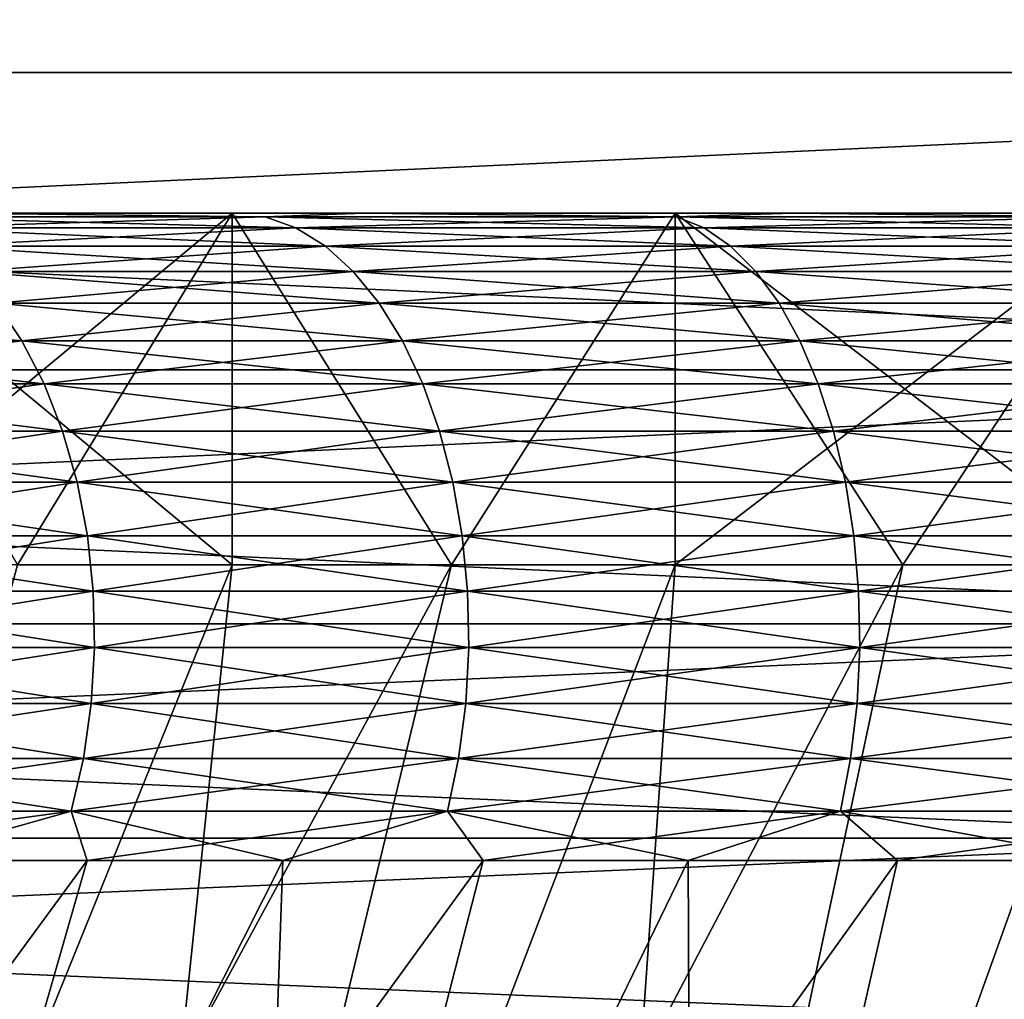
# Model space of a CAD drawing. Header units: metres. Extents: x -105 to 105, y -72 to 59.
# Tile 357 of 414: x 68.81 to 70.21, y 24.13 to 25.52. Entities that reach past the tile are written whole.
import ezdxf

# ---------------------------------------------------------------- set-up
doc = ezdxf.new("R2010")
doc.units = ezdxf.units.M
doc.layers.add('solid_509431_AD150_SW0001', color=7, linetype='CONTINUOUS')

msp = doc.modelspace()

# ---------------------------------------------------------------- linework, layer by layer
at = {"layer": 'solid_509431_AD150_SW0001'}
for points in [[(72.321823, 34.450001, 15.774263), (62.678173, 25.450001, 10.206499), (72.321823, 25.450001, 15.774263)], [(62.678173, 34.450001, 10.206499), (62.678173, 25.450001, 10.206499), (72.321823, 34.450001, 15.774263)], [(62.678173, 34.450001, -10.206499), (72.321823, 25.450001, -15.774263), (62.678173, 25.450001, -10.206499)], [(72.321823, 34.450001, -15.774263), (72.321823, 25.450001, -15.774263), (62.678173, 34.450001, -10.206499)], [(72.321823, 25.450001, 15.774263), (62.678173, 25.450001, 10.206499), (63.232864, 25.027069, 10.526749)], [(62.678173, 25.450001, -10.206499), (72.321823, 25.450001, -15.774263), (71.767136, 25.027069, -15.454014)], [(62.678173, 25.450001, -10.206499), (71.767136, 25.027069, -15.454014), (63.232857, 25.027073, -10.526746)], [(72.321823, 25.450001, 15.774263), (63.232864, 25.027069, 10.526749), (71.767143, 25.027073, 15.454017)], [(68.504684, 25.25, 8.815521), (68.710808, 25.25, 8.532645), (69.294914, 25.25, 8.933756)], [(69.107986, 25.25, 9.229664), (68.504684, 25.25, 8.815521), (69.294914, 25.25, 8.933756)], [(69.294914, 25.25, -8.933756), (68.504684, 25.25, -8.815521), (69.107986, 25.25, -9.229664)], [(69.10791, 24.75, -9.229615), (69.107986, 25.25, -9.229664), (68.504684, 25.25, -8.815521)], [(69.294914, 25.25, -8.933756), (68.710808, 25.25, -8.532645), (68.504684, 25.25, -8.815521)], [(69.10791, 24.75, -9.229615), (68.504684, 25.25, -8.815521), (68.80278, 24.75, -9.027568)], [(68.504723, 24.75, 8.81555), (68.504684, 25.25, 8.815521), (69.107986, 25.25, 9.229664)], [(68.504723, 24.75, 8.81555), (69.107986, 25.25, 9.229664), (68.80278, 24.75, 9.027568)], [(68.710808, 25.25, 8.532645), (68.595016, 25.244822, 8.347137), (69.154655, 25.244822, 8.748172)], [(68.595016, 25.244822, -8.347137), (68.710808, 25.25, -8.532645), (69.154655, 25.244822, -8.748172)], [(69.294914, 25.25, 8.933756), (68.710808, 25.25, 8.532645), (69.154655, 25.244822, 8.748172)], [(69.154655, 25.244822, -8.748172), (68.710808, 25.25, -8.532645), (69.294914, 25.25, -8.933756)], [(68.80278, 24.75, 9.027568), (69.107986, 25.25, 9.229664), (69.10791, 24.75, 9.229615)], [(69.419762, 24.75, -9.421435), (69.107986, 25.25, -9.229664), (69.10791, 24.75, -9.229615)], [(69.10791, 24.75, 9.229615), (69.107986, 25.25, 9.229664), (69.419762, 24.75, 9.421435)], [(69.107986, 25.25, 9.229664), (69.294914, 25.25, 8.933756), (69.904541, 25.25, 9.29496)], [(69.737648, 25.25, 9.60261), (69.107986, 25.25, 9.229664), (69.904541, 25.25, 9.29496)], [(69.904541, 25.25, -9.29496), (69.107986, 25.25, -9.229664), (69.737648, 25.25, -9.60261)], [(69.419762, 24.75, -9.421435), (69.737648, 25.25, -9.60261), (69.107986, 25.25, -9.229664)], [(69.904541, 25.25, -9.29496), (69.294914, 25.25, -8.933756), (69.107986, 25.25, -9.229664)], [(69.419762, 24.75, 9.421435), (69.107986, 25.25, 9.229664), (69.737648, 25.25, 9.60261)], [(69.294914, 25.25, 8.933756), (69.154655, 25.244822, 8.748172), (69.739334, 25.244822, 9.111745)], [(69.154655, 25.244822, -8.748172), (69.294914, 25.25, -8.933756), (69.739334, 25.244822, -9.111745)], [(69.904541, 25.25, 9.29496), (69.294914, 25.25, 8.933756), (69.739334, 25.244822, 9.111745)], [(69.739334, 25.244822, -9.111745), (69.294914, 25.25, -8.933756), (69.904541, 25.25, -9.29496)], [(69.73777, 24.75, -9.602678), (69.737648, 25.25, -9.60261), (69.419762, 24.75, -9.421435)], [(69.419762, 24.75, 9.421435), (69.737648, 25.25, 9.60261), (69.73777, 24.75, 9.602678)], [(69.737648, 25.25, 9.60261), (69.904541, 25.25, 9.29496), (70.536949, 25.25, 9.614635)], [(69.737648, 25.25, 9.60261), (70.536949, 25.25, 9.614635), (71.189255, 25.25, 9.89132)], [(70.390747, 25.25, 9.932637), (69.737648, 25.25, 9.60261), (71.189255, 25.25, 9.89132)], [(70.536949, 25.25, -9.614635), (69.737648, 25.25, -9.60261), (70.390747, 25.25, -9.932637)], [(70.390617, 24.75, -9.932576), (70.390747, 25.25, -9.932637), (69.737648, 25.25, -9.60261)], [(70.536949, 25.25, -9.614635), (69.904541, 25.25, -9.29496), (69.737648, 25.25, -9.60261)], [(70.061424, 24.75, -9.773073), (69.737648, 25.25, -9.60261), (69.73777, 24.75, -9.602678)], [(70.390617, 24.75, -9.932576), (69.737648, 25.25, -9.60261), (70.061424, 24.75, -9.773073)], [(69.73777, 24.75, 9.602678), (69.737648, 25.25, 9.60261), (70.390747, 25.25, 9.932637)], [(69.73777, 24.75, 9.602678), (70.390747, 25.25, 9.932637), (70.061424, 24.75, 9.773073)], [(69.904541, 25.25, 9.29496), (69.739334, 25.244822, 9.111745), (70.346535, 25.244822, 9.4363)], [(69.739334, 25.244822, -9.111745), (69.904541, 25.25, -9.29496), (70.346535, 25.244822, -9.4363)], [(70.536949, 25.25, 9.614635), (69.904541, 25.25, 9.29496), (70.346535, 25.244822, 9.4363)], [(70.346535, 25.244822, -9.4363), (69.904541, 25.25, -9.29496), (70.536949, 25.25, -9.614635)], [(70.061424, 24.75, 9.773073), (70.390747, 25.25, 9.932637), (70.390617, 24.75, 9.932576)], [(68.595016, 25.244822, 8.347137), (68.642784, 25.229061, 8.284887), (69.19825, 25.229061, 8.682931)], [(69.154655, 25.244822, 8.748172), (68.595016, 25.244822, 8.347137), (69.19825, 25.229061, 8.682931)], [(68.595016, 25.244822, -8.347137), (69.154655, 25.244822, -8.748172), (68.642784, 25.229061, -8.284887)], [(69.154655, 25.244822, -8.748172), (69.19825, 25.229061, -8.682931), (68.642784, 25.229061, -8.284887)], [(69.154655, 25.244822, 8.748172), (69.19825, 25.229061, 8.682931), (69.778564, 25.229061, 9.043793)], [(69.739334, 25.244822, 9.111745), (69.154655, 25.244822, 8.748172), (69.778564, 25.229061, 9.043793)], [(69.154655, 25.244822, -8.748172), (69.739334, 25.244822, -9.111745), (69.19825, 25.229061, -8.682931)], [(69.739334, 25.244822, -9.111745), (69.778564, 25.229061, -9.043793), (69.19825, 25.229061, -8.682931)], [(69.739334, 25.244822, 9.111745), (69.778564, 25.229061, 9.043793), (70.381233, 25.229061, 9.365928)], [(70.346535, 25.244822, 9.4363), (69.739334, 25.244822, 9.111745), (70.381233, 25.229061, 9.365928)], [(69.739334, 25.244822, -9.111745), (70.346535, 25.244822, -9.4363), (69.778564, 25.229061, -9.043793)], [(70.346535, 25.244822, -9.4363), (70.381233, 25.229061, -9.365928), (69.778564, 25.229061, -9.043793)], [(68.642784, 25.229061, 8.284887), (68.688843, 25.202997, 8.224855), (69.240288, 25.202997, 8.620015)], [(69.19825, 25.229061, 8.682931), (68.642784, 25.229061, 8.284887), (69.240288, 25.202997, 8.620015)], [(68.642784, 25.229061, -8.284887), (69.19825, 25.229061, -8.682931), (68.688843, 25.202997, -8.224855)], [(69.19825, 25.229061, -8.682931), (69.240288, 25.202997, -8.620015), (68.688843, 25.202997, -8.224855)], [(69.19825, 25.229061, 8.682931), (69.240288, 25.202997, 8.620015), (69.816399, 25.202997, 8.978262)], [(69.778564, 25.229061, 9.043793), (69.19825, 25.229061, 8.682931), (69.816399, 25.202997, 8.978262)], [(69.19825, 25.229061, -8.682931), (69.778564, 25.229061, -9.043793), (69.240288, 25.202997, -8.620015)], [(69.778564, 25.229061, -9.043793), (69.816399, 25.202997, -8.978262), (69.240288, 25.202997, -8.620015)], [(69.778564, 25.229061, 9.043793), (69.816399, 25.202997, 8.978262), (70.414703, 25.202997, 9.298062)], [(70.381233, 25.229061, 9.365928), (69.778564, 25.229061, 9.043793), (70.414703, 25.202997, 9.298062)], [(69.778564, 25.229061, -9.043793), (70.381233, 25.229061, -9.365928), (69.816399, 25.202997, -8.978262)], [(70.381233, 25.229061, -9.365928), (70.414703, 25.202997, -9.298062), (69.816399, 25.202997, -8.978262)], [(68.688843, 25.202997, 8.224855), (68.732391, 25.167095, 8.16811), (69.280029, 25.167095, 8.560542)], [(69.240288, 25.202997, 8.620015), (68.688843, 25.202997, 8.224855), (69.280029, 25.167095, 8.560542)], [(68.688843, 25.202997, -8.224855), (69.240288, 25.202997, -8.620015), (68.732391, 25.167095, -8.16811)], [(69.240288, 25.202997, -8.620015), (69.280029, 25.167095, -8.560542), (68.732391, 25.167095, -8.16811)], [(69.240288, 25.202997, 8.620015), (69.280029, 25.167095, 8.560542), (69.852165, 25.167095, 8.916318)], [(69.816399, 25.202997, 8.978262), (69.240288, 25.202997, 8.620015), (69.852165, 25.167095, 8.916318)], [(69.240288, 25.202997, -8.620015), (69.816399, 25.202997, -8.978262), (69.280029, 25.167095, -8.560542)], [(69.816399, 25.202997, -8.978262), (69.852165, 25.167095, -8.916318), (69.280029, 25.167095, -8.560542)], [(69.816399, 25.202997, 8.978262), (69.852165, 25.167095, 8.916318), (70.446335, 25.167095, 9.233912)], [(70.414703, 25.202997, 9.298062), (69.816399, 25.202997, 8.978262), (70.446335, 25.167095, 9.233912)], [(69.816399, 25.202997, -8.978262), (70.414703, 25.202997, -9.298062), (69.852165, 25.167095, -8.916318)], [(70.414703, 25.202997, -9.298062), (70.446335, 25.167095, -9.233912), (69.852165, 25.167095, -8.916318)], [(68.732391, 25.167095, 8.16811), (68.772636, 25.121994, 8.11566), (69.316757, 25.121994, 8.505572)], [(69.280029, 25.167095, 8.560542), (68.732391, 25.167095, 8.16811), (69.316757, 25.121994, 8.505572)], [(68.732391, 25.167095, -8.16811), (69.280029, 25.167095, -8.560542), (68.772636, 25.121994, -8.11566)], [(69.280029, 25.167095, -8.560542), (69.316757, 25.121994, -8.505572), (68.772636, 25.121994, -8.11566)], [(69.280029, 25.167095, 8.560542), (69.316757, 25.121994, 8.505572), (69.885216, 25.121994, 8.859063)], [(69.852165, 25.167095, 8.916318), (69.280029, 25.167095, 8.560542), (69.885216, 25.121994, 8.859063)], [(69.280029, 25.167095, -8.560542), (69.852165, 25.167095, -8.916318), (69.316757, 25.121994, -8.505572)], [(69.852165, 25.167095, -8.916318), (69.885216, 25.121994, -8.859063), (69.316757, 25.121994, -8.505572)], [(69.852165, 25.167095, 8.916318), (69.885216, 25.121994, 8.859063), (70.475578, 25.121994, 9.174618)], [(70.446335, 25.167095, 9.233912), (69.852165, 25.167095, 8.916318), (70.475578, 25.121994, 9.174618)], [(69.852165, 25.167095, -8.916318), (70.446335, 25.167095, -9.233912), (69.885216, 25.121994, -8.859063)], [(70.446335, 25.167095, -9.233912), (70.475578, 25.121994, -9.174618), (69.885216, 25.121994, -8.859063)], [(68.25518, 25.121994, 7.690994), (68.294426, 25.068493, 7.646243), (68.808868, 25.068493, 8.068438)], [(68.772636, 25.121994, 8.11566), (68.25518, 25.121994, 7.690994), (68.808868, 25.068493, 8.068438)], [(68.772636, 25.121994, -8.11566), (68.808868, 25.068493, -8.068438), (68.294426, 25.068493, -7.646243)], [(68.772636, 25.121994, 8.11566), (68.808868, 25.068493, 8.068438), (69.349831, 25.068493, 8.456081)], [(69.316757, 25.121994, 8.505572), (68.772636, 25.121994, 8.11566), (69.349831, 25.068493, 8.456081)], [(68.772636, 25.121994, -8.11566), (69.316757, 25.121994, -8.505572), (68.808868, 25.068493, -8.068438)], [(69.316757, 25.121994, -8.505572), (69.349831, 25.068493, -8.456081), (68.808868, 25.068493, -8.068438)], [(69.316757, 25.121994, 8.505572), (69.349831, 25.068493, 8.456081), (69.914978, 25.068493, 8.807515)], [(69.885216, 25.121994, 8.859063), (69.316757, 25.121994, 8.505572), (69.914978, 25.068493, 8.807515)], [(69.316757, 25.121994, -8.505572), (69.885216, 25.121994, -8.859063), (69.349831, 25.068493, -8.456081)], [(69.885216, 25.121994, -8.859063), (69.914978, 25.068493, -8.807515), (69.349831, 25.068493, -8.456081)], [(69.885216, 25.121994, 8.859063), (69.914978, 25.068493, 8.807515), (70.501907, 25.068493, 9.121234)], [(70.475578, 25.121994, 9.174618), (69.885216, 25.121994, 8.859063), (70.501907, 25.068493, 9.121234)], [(69.885216, 25.121994, -8.859063), (70.475578, 25.121994, -9.174618), (69.914978, 25.068493, -8.807515)], [(70.475578, 25.121994, -9.174618), (70.501907, 25.068493, -9.121234), (69.914978, 25.068493, -8.807515)], [(68.294426, 25.068493, 7.646243), (68.328629, 25.007549, 7.607244), (68.840446, 25.007549, 8.027285)], [(68.808868, 25.068493, 8.068438), (68.294426, 25.068493, 7.646243), (68.840446, 25.007549, 8.027285)], [(68.294426, 25.068493, -7.646243), (68.808868, 25.068493, -8.068438), (68.328629, 25.007549, -7.607244)], [(68.808868, 25.068493, -8.068438), (68.840446, 25.007549, -8.027285), (68.328629, 25.007549, -7.607244)], [(68.808868, 25.068493, 8.068438), (68.840446, 25.007549, 8.027285), (69.378647, 25.007549, 8.412951)], [(69.349831, 25.068493, 8.456081), (68.808868, 25.068493, 8.068438), (69.378647, 25.007549, 8.412951)], [(68.808868, 25.068493, -8.068438), (69.349831, 25.068493, -8.456081), (68.840446, 25.007549, -8.027285)], [(69.349831, 25.068493, -8.456081), (69.378647, 25.007549, -8.412951), (68.840446, 25.007549, -8.027285)], [(69.349831, 25.068493, 8.456081), (69.378647, 25.007549, 8.412951), (69.940918, 25.007549, 8.762593)], [(69.914978, 25.068493, 8.807515), (69.349831, 25.068493, 8.456081), (69.940918, 25.007549, 8.762593)], [(69.349831, 25.068493, -8.456081), (69.914978, 25.068493, -8.807515), (69.378647, 25.007549, -8.412951)], [(69.914978, 25.068493, -8.807515), (69.940918, 25.007549, -8.762593), (69.378647, 25.007549, -8.412951)], [(69.914978, 25.068493, 8.807515), (69.940918, 25.007549, 8.762593), (70.524849, 25.007549, 9.074712)], [(70.501907, 25.068493, 9.121234), (69.914978, 25.068493, 8.807515), (70.524849, 25.007549, 9.074712)], [(69.914978, 25.068493, -8.807515), (70.501907, 25.068493, -9.121234), (69.940918, 25.007549, -8.762593)], [(70.501907, 25.068493, -9.121234), (70.524849, 25.007549, -9.074712), (69.940918, 25.007549, -8.762593)], [(63.232857, 25.027073, -10.526746), (71.767136, 25.027069, -15.454014), (71.236435, 24.666332, -15.147614)], [(63.232857, 25.027073, -10.526746), (71.236435, 24.666332, -15.147614), (63.763557, 24.666334, -10.833145)], [(71.767143, 25.027073, 15.454017), (63.232864, 25.027069, 10.526749), (63.763565, 24.666332, 10.833148)], [(71.767143, 25.027073, 15.454017), (63.763565, 24.666332, 10.833148), (71.236443, 24.666334, 15.147616)], [(68.328629, 25.007549, 7.607244), (68.357178, 24.940241, 7.574689), (68.866806, 24.940241, 7.992933)], [(68.840446, 25.007549, 8.027285), (68.328629, 25.007549, 7.607244), (68.866806, 24.940241, 7.992933)], [(68.328629, 25.007549, -7.607244), (68.840446, 25.007549, -8.027285), (68.357178, 24.940241, -7.574689)], [(68.840446, 25.007549, -8.027285), (68.866806, 24.940241, -7.992933), (68.357178, 24.940241, -7.574689)], [(68.840446, 25.007549, 8.027285), (68.866806, 24.940241, 7.992933), (69.402702, 24.940241, 8.376949)], [(69.378647, 25.007549, 8.412951), (68.840446, 25.007549, 8.027285), (69.402702, 24.940241, 8.376949)], [(68.840446, 25.007549, -8.027285), (69.378647, 25.007549, -8.412951), (68.866806, 24.940241, -7.992933)], [(69.378647, 25.007549, -8.412951), (69.402702, 24.940241, -8.376949), (68.866806, 24.940241, -7.992933)], [(69.378647, 25.007549, 8.412951), (69.402702, 24.940241, 8.376949), (69.962563, 24.940241, 8.725095)], [(69.940918, 25.007549, 8.762593), (69.378647, 25.007549, 8.412951), (69.962563, 24.940241, 8.725095)], [(69.378647, 25.007549, -8.412951), (69.940918, 25.007549, -8.762593), (69.402702, 24.940241, -8.376949)], [(69.940918, 25.007549, -8.762593), (69.962563, 24.940241, -8.725095), (69.402702, 24.940241, -8.376949)], [(69.940918, 25.007549, 8.762593), (69.962563, 24.940241, 8.725095), (70.543999, 24.940241, 9.035878)], [(70.524849, 25.007549, 9.074712), (69.940918, 25.007549, 8.762593), (70.543999, 24.940241, 9.035878)], [(69.940918, 25.007549, -8.762593), (70.524849, 25.007549, -9.074712), (69.962563, 24.940241, -8.725095)], [(70.524849, 25.007549, -9.074712), (70.543999, 24.940241, -9.035878), (69.962563, 24.940241, -8.725095)], [(68.357178, 24.940241, 7.574689), (68.379562, 24.867771, 7.54916), (68.887482, 24.867771, 7.965994)], [(68.866806, 24.940241, 7.992933), (68.357178, 24.940241, 7.574689), (68.887482, 24.867771, 7.965994)], [(68.357178, 24.940241, -7.574689), (68.866806, 24.940241, -7.992933), (68.379562, 24.867771, -7.54916)], [(68.866806, 24.940241, -7.992933), (68.887482, 24.867771, -7.965994), (68.379562, 24.867771, -7.54916)], [(68.866806, 24.940241, 7.992933), (68.887482, 24.867771, 7.965994), (69.42157, 24.867771, 8.348716)], [(69.402702, 24.940241, 8.376949), (68.866806, 24.940241, 7.992933), (69.42157, 24.867771, 8.348716)], [(68.866806, 24.940241, -7.992933), (69.402702, 24.940241, -8.376949), (68.887482, 24.867771, -7.965994)], [(69.402702, 24.940241, -8.376949), (69.42157, 24.867771, -8.348716), (68.887482, 24.867771, -7.965994)], [(69.402702, 24.940241, 8.376949), (69.42157, 24.867771, 8.348716), (69.979546, 24.867771, 8.695687)], [(69.962563, 24.940241, 8.725095), (69.402702, 24.940241, 8.376949), (69.979546, 24.867771, 8.695687)], [(69.402702, 24.940241, -8.376949), (69.962563, 24.940241, -8.725095), (69.42157, 24.867771, -8.348716)], [(69.962563, 24.940241, -8.725095), (69.979546, 24.867771, -8.695687), (69.42157, 24.867771, -8.348716)], [(69.962563, 24.940241, 8.725095), (69.979546, 24.867771, 8.695687), (70.559013, 24.867771, 9.005424)], [(70.543999, 24.940241, 9.035878), (69.962563, 24.940241, 8.725095), (70.559013, 24.867771, 9.005424)], [(69.962563, 24.940241, -8.725095), (70.543999, 24.940241, -9.035878), (69.979546, 24.867771, -8.695687)], [(70.543999, 24.940241, -9.035878), (70.559013, 24.867771, -9.005424), (69.979546, 24.867771, -8.695687)], [(68.379562, 24.867771, 7.54916), (68.395393, 24.791426, 7.531109), (68.902092, 24.791426, 7.946946)], [(68.887482, 24.867771, 7.965994), (68.379562, 24.867771, 7.54916), (68.902092, 24.791426, 7.946946)], [(68.379562, 24.867771, -7.54916), (68.887482, 24.867771, -7.965994), (68.395393, 24.791426, -7.531109)], [(68.887482, 24.867771, -7.965994), (68.902092, 24.791426, -7.946946), (68.395393, 24.791426, -7.531109)], [(68.887482, 24.867771, 7.965994), (68.902092, 24.791426, 7.946946), (69.434906, 24.791426, 8.328753)], [(69.42157, 24.867771, 8.348716), (68.887482, 24.867771, 7.965994), (69.434906, 24.791426, 8.328753)], [(68.887482, 24.867771, -7.965994), (69.42157, 24.867771, -8.348716), (68.902092, 24.791426, -7.946946)], [(69.42157, 24.867771, -8.348716), (69.434906, 24.791426, -8.328753), (68.902092, 24.791426, -7.946946)], [(69.42157, 24.867771, 8.348716), (69.434906, 24.791426, 8.328753), (69.991547, 24.791426, 8.674895)], [(69.979546, 24.867771, 8.695687), (69.42157, 24.867771, 8.348716), (69.991547, 24.791426, 8.674895)], [(69.42157, 24.867771, -8.348716), (69.979546, 24.867771, -8.695687), (69.434906, 24.791426, -8.328753)], [(69.979546, 24.867771, -8.695687), (69.991547, 24.791426, -8.674895), (69.434906, 24.791426, -8.328753)], [(69.979546, 24.867771, 8.695687), (69.991547, 24.791426, 8.674895), (70.569633, 24.791426, 8.98389)], [(70.559013, 24.867771, 9.005424), (69.979546, 24.867771, 8.695687), (70.569633, 24.791426, 8.98389)], [(69.979546, 24.867771, -8.695687), (70.559013, 24.867771, -9.005424), (69.991547, 24.791426, -8.674895)], [(70.559013, 24.867771, -9.005424), (70.569633, 24.791426, -8.98389), (69.991547, 24.791426, -8.674895)], [(68.395393, 24.791426, 7.531109), (68.404388, 24.712564, 7.520857), (68.910393, 24.712564, 7.936128)], [(68.902092, 24.791426, 7.946946), (68.395393, 24.791426, 7.531109), (68.910393, 24.712564, 7.936128)], [(68.395393, 24.791426, -7.531109), (68.902092, 24.791426, -7.946946), (68.404388, 24.712564, -7.520857)], [(68.902092, 24.791426, -7.946946), (68.910393, 24.712564, -7.936128), (68.404388, 24.712564, -7.520857)], [(68.902092, 24.791426, 7.946946), (68.910393, 24.712564, 7.936128), (69.442482, 24.712564, 8.317416)], [(69.434906, 24.791426, 8.328753), (68.902092, 24.791426, 7.946946), (69.442482, 24.712564, 8.317416)], [(68.902092, 24.791426, -7.946946), (69.434906, 24.791426, -8.328753), (68.910393, 24.712564, -7.936128)], [(69.434906, 24.791426, -8.328753), (69.442482, 24.712564, -8.317416), (68.910393, 24.712564, -7.936128)], [(69.434906, 24.791426, 8.328753), (69.442482, 24.712564, 8.317416), (69.998367, 24.712564, 8.663087)], [(69.991547, 24.791426, 8.674895), (69.434906, 24.791426, 8.328753), (69.998367, 24.712564, 8.663087)], [(69.434906, 24.791426, -8.328753), (69.991547, 24.791426, -8.674895), (69.442482, 24.712564, -8.317416)], [(69.991547, 24.791426, -8.674895), (69.998367, 24.712564, -8.663087), (69.442482, 24.712564, -8.317416)], [(69.991547, 24.791426, 8.674895), (69.998367, 24.712564, 8.663087), (70.575668, 24.712564, 8.971661)], [(70.569633, 24.791426, 8.98389), (69.991547, 24.791426, 8.674895), (70.575668, 24.712564, 8.971661)], [(69.991547, 24.791426, -8.674895), (70.569633, 24.791426, -8.98389), (69.998367, 24.712564, -8.663087)], [(70.569633, 24.791426, -8.98389), (70.575668, 24.712564, -8.971661), (69.998367, 24.712564, -8.663087)], [(68.189682, 22.484085, 10.192335), (69.10791, 24.75, 9.229615), (69.419762, 24.75, 9.421435)], [(68.870895, 22.484085, 10.61594), (68.189682, 22.484085, 10.192335), (69.419762, 24.75, 9.421435)], [(68.189682, 22.484085, 10.192335), (68.80278, 24.75, 9.027568), (69.10791, 24.75, 9.229615)], [(68.189682, 22.484085, -10.192335), (69.10791, 24.75, -9.229615), (68.80278, 24.75, -9.027568)], [(68.189682, 22.484085, -10.192335), (68.870895, 22.484085, -10.61594), (69.10791, 24.75, -9.229615)], [(68.870895, 22.484085, 10.61594), (69.73777, 24.75, 9.602678), (70.061424, 24.75, 9.773073)], [(69.578308, 22.484085, 10.994062), (68.870895, 22.484085, 10.61594), (70.061424, 24.75, 9.773073)], [(68.870895, 22.484085, 10.61594), (69.419762, 24.75, 9.421435), (69.73777, 24.75, 9.602678)], [(68.870895, 22.484085, -10.61594), (69.419762, 24.75, -9.421435), (69.10791, 24.75, -9.229615)], [(68.870895, 22.484085, -10.61594), (69.73777, 24.75, -9.602678), (69.419762, 24.75, -9.421435)], [(68.870895, 22.484085, -10.61594), (69.578308, 22.484085, -10.994062), (69.73777, 24.75, -9.602678)], [(69.578308, 22.484085, 10.994062), (70.390617, 24.75, 9.932576), (70.725197, 24.75, 10.0811)], [(70.30899, 22.484085, 11.32513), (69.578308, 22.484085, 10.994062), (70.725197, 24.75, 10.0811)], [(69.578308, 22.484085, 10.994062), (70.061424, 24.75, 9.773073), (70.390617, 24.75, 9.932576)], [(69.578308, 22.484085, -10.994062), (70.061424, 24.75, -9.773073), (69.73777, 24.75, -9.602678)], [(69.578308, 22.484085, -10.994062), (70.390617, 24.75, -9.932576), (70.061424, 24.75, -9.773073)], [(69.578308, 22.484085, -10.994062), (70.30899, 22.484085, -11.32513), (70.390617, 24.75, -9.932576)], [(68.404388, 24.712564, 7.520857), (68.406372, 24.632591, 7.518588), (68.912231, 24.632591, 7.933734)], [(68.910393, 24.712564, 7.936128), (68.404388, 24.712564, 7.520857), (68.912231, 24.632591, 7.933734)], [(68.404388, 24.712564, -7.520857), (68.910393, 24.712564, -7.936128), (68.406372, 24.632591, -7.518588)], [(68.910393, 24.712564, -7.936128), (68.912231, 24.632591, -7.933734), (68.406372, 24.632591, -7.518588)], [(68.910393, 24.712564, 7.936128), (68.912231, 24.632591, 7.933734), (69.44416, 24.632591, 8.314906)], [(69.442482, 24.712564, 8.317416), (68.910393, 24.712564, 7.936128), (69.44416, 24.632591, 8.314906)], [(68.910393, 24.712564, -7.936128), (69.442482, 24.712564, -8.317416), (68.912231, 24.632591, -7.933734)], [(69.442482, 24.712564, -8.317416), (69.44416, 24.632591, -8.314906), (68.912231, 24.632591, -7.933734)], [(69.442482, 24.712564, 8.317416), (69.44416, 24.632591, 8.314906), (69.99987, 24.632591, 8.660473)], [(69.998367, 24.712564, 8.663087), (69.442482, 24.712564, 8.317416), (69.99987, 24.632591, 8.660473)], [(69.442482, 24.712564, -8.317416), (69.998367, 24.712564, -8.663087), (69.44416, 24.632591, -8.314906)], [(69.998367, 24.712564, -8.663087), (69.99987, 24.632591, -8.660473), (69.44416, 24.632591, -8.314906)], [(69.998367, 24.712564, 8.663087), (69.99987, 24.632591, 8.660473), (70.577003, 24.632591, 8.968954)], [(70.575668, 24.712564, 8.971661), (69.998367, 24.712564, 8.663087), (70.577003, 24.632591, 8.968954)], [(69.998367, 24.712564, -8.663087), (70.575668, 24.712564, -8.971661), (69.99987, 24.632591, -8.660473)], [(70.575668, 24.712564, -8.971661), (70.577003, 24.632591, -8.968954), (69.99987, 24.632591, -8.660473)], [(63.763557, 24.666334, -10.833145), (71.236435, 24.666332, -15.147614), (70.726868, 24.361702, -14.853414)], [(63.763557, 24.666334, -10.833145), (70.726868, 24.361702, -14.853414), (64.273132, 24.361704, -11.127347)], [(71.236443, 24.666334, 15.147616), (63.763565, 24.666332, 10.833148), (64.273132, 24.361702, 11.127349)], [(71.236443, 24.666334, 15.147616), (64.273132, 24.361702, 11.127349), (70.726868, 24.361704, 14.853415)], [(68.406372, 24.632591, 7.518588), (68.401329, 24.552925, 7.524341), (68.90757, 24.552925, 7.939805)], [(68.912231, 24.632591, -7.933734), (68.90757, 24.552925, -7.939805), (68.401329, 24.552925, -7.524341)], [(68.406372, 24.632591, -7.518588), (68.912231, 24.632591, -7.933734), (68.401329, 24.552925, -7.524341)], [(68.912231, 24.632591, 7.933734), (68.406372, 24.632591, 7.518588), (68.90757, 24.552925, 7.939805)], [(68.912231, 24.632591, 7.933734), (68.90757, 24.552925, 7.939805), (69.439903, 24.552925, 8.321269)], [(69.44416, 24.632591, -8.314906), (69.439903, 24.552925, -8.321269), (68.90757, 24.552925, -7.939805)], [(68.912231, 24.632591, -7.933734), (69.44416, 24.632591, -8.314906), (68.90757, 24.552925, -7.939805)], [(69.44416, 24.632591, 8.314906), (68.912231, 24.632591, 7.933734), (69.439903, 24.552925, 8.321269)], [(69.44416, 24.632591, 8.314906), (69.439903, 24.552925, 8.321269), (69.996048, 24.552925, 8.6671)], [(69.99987, 24.632591, -8.660473), (69.996048, 24.552925, -8.6671), (69.439903, 24.552925, -8.321269)], [(69.44416, 24.632591, -8.314906), (69.99987, 24.632591, -8.660473), (69.439903, 24.552925, -8.321269)], [(69.99987, 24.632591, 8.660473), (69.44416, 24.632591, 8.314906), (69.996048, 24.552925, 8.6671)], [(69.99987, 24.632591, 8.660473), (69.996048, 24.552925, 8.6671), (70.573616, 24.552925, 8.975817)], [(70.577003, 24.632591, -8.968954), (70.573616, 24.552925, -8.975817), (69.996048, 24.552925, -8.6671)], [(69.99987, 24.632591, -8.660473), (70.577003, 24.632591, -8.968954), (69.996048, 24.552925, -8.6671)], [(70.577003, 24.632591, 8.968954), (69.99987, 24.632591, 8.660473), (70.573616, 24.552925, 8.975817)], [(68.401329, 24.552925, 7.524341), (68.389336, 24.474989, 7.538015), (68.8965, 24.474989, 7.954233)], [(68.90757, 24.552925, -7.939805), (68.8965, 24.474989, -7.954233), (68.389336, 24.474989, -7.538015)], [(68.401329, 24.552925, -7.524341), (68.90757, 24.552925, -7.939805), (68.389336, 24.474989, -7.538015)], [(68.90757, 24.552925, 7.939805), (68.401329, 24.552925, 7.524341), (68.8965, 24.474989, 7.954233)], [(68.90757, 24.552925, 7.939805), (68.8965, 24.474989, 7.954233), (69.429802, 24.474989, 8.33639)], [(69.439903, 24.552925, -8.321269), (69.429802, 24.474989, -8.33639), (68.8965, 24.474989, -7.954233)], [(68.90757, 24.552925, -7.939805), (69.439903, 24.552925, -8.321269), (68.8965, 24.474989, -7.954233)], [(69.439903, 24.552925, 8.321269), (68.90757, 24.552925, 7.939805), (69.429802, 24.474989, 8.33639)], [(69.439903, 24.552925, 8.321269), (69.429802, 24.474989, 8.33639), (69.986954, 24.474989, 8.68285)], [(69.996048, 24.552925, -8.6671), (69.986954, 24.474989, -8.68285), (69.429802, 24.474989, -8.33639)], [(69.439903, 24.552925, -8.321269), (69.996048, 24.552925, -8.6671), (69.429802, 24.474989, -8.33639)], [(69.996048, 24.552925, 8.6671), (69.439903, 24.552925, 8.321269), (69.986954, 24.474989, 8.68285)], [(69.996048, 24.552925, 8.6671), (69.986954, 24.474989, 8.68285), (70.565575, 24.474989, 8.992128)], [(70.573616, 24.552925, -8.975817), (70.565575, 24.474989, -8.992128), (69.986954, 24.474989, -8.68285)], [(69.996048, 24.552925, -8.6671), (70.573616, 24.552925, -8.975817), (69.986954, 24.474989, -8.68285)], [(70.573616, 24.552925, 8.975817), (69.996048, 24.552925, 8.6671), (70.565575, 24.474989, 8.992128)], [(68.389336, 24.474989, 7.538015), (68.370613, 24.400164, 7.559365), (68.879211, 24.400164, 7.976763)], [(68.8965, 24.474989, -7.954233), (68.879211, 24.400164, -7.976763), (68.370613, 24.400164, -7.559365)], [(68.389336, 24.474989, -7.538015), (68.8965, 24.474989, -7.954233), (68.370613, 24.400164, -7.559365)], [(68.8965, 24.474989, 7.954233), (68.389336, 24.474989, 7.538015), (68.879211, 24.400164, 7.976763)], [(68.8965, 24.474989, 7.954233), (68.879211, 24.400164, 7.976763), (69.414024, 24.400164, 8.360003)], [(69.429802, 24.474989, -8.33639), (69.414024, 24.400164, -8.360003), (68.879211, 24.400164, -7.976763)], [(68.8965, 24.474989, -7.954233), (69.429802, 24.474989, -8.33639), (68.879211, 24.400164, -7.976763)], [(69.429802, 24.474989, 8.33639), (68.8965, 24.474989, 7.954233), (69.414024, 24.400164, 8.360003)], [(69.429802, 24.474989, 8.33639), (69.414024, 24.400164, 8.360003), (69.972755, 24.400164, 8.707443)], [(69.986954, 24.474989, -8.68285), (69.972755, 24.400164, -8.707443), (69.414024, 24.400164, -8.360003)], [(69.429802, 24.474989, -8.33639), (69.986954, 24.474989, -8.68285), (69.414024, 24.400164, -8.360003)], [(69.986954, 24.474989, 8.68285), (69.429802, 24.474989, 8.33639), (69.972755, 24.400164, 8.707443)], [(69.986954, 24.474989, 8.68285), (69.972755, 24.400164, 8.707443), (70.553017, 24.400164, 9.017597)], [(70.565575, 24.474989, -8.992128), (70.553017, 24.400164, -9.017597), (69.972755, 24.400164, -8.707443)], [(69.986954, 24.474989, -8.68285), (70.565575, 24.474989, -8.992128), (69.972755, 24.400164, -8.707443)], [(70.565575, 24.474989, 8.992128), (69.986954, 24.474989, 8.68285), (70.553017, 24.400164, 9.017597)], [(68.879211, 24.400164, -7.976763), (68.630714, 24.329853, -7.828905), (68.367142, 24.329853, -7.606886)], [(68.370613, 24.400164, -7.559365), (68.879211, 24.400164, -7.976763), (68.367142, 24.329853, -7.606886)], [(68.879211, 24.400164, 7.976763), (68.370613, 24.400164, 7.559365), (68.630714, 24.329853, 7.828905)], [(68.879211, 24.400164, 7.976763), (68.630714, 24.329853, 7.828905), (68.901711, 24.329853, 8.041795)], [(68.879211, 24.400164, -7.976763), (68.901711, 24.329853, -8.041795), (68.630714, 24.329853, -7.828905)], [(68.879211, 24.400164, 7.976763), (68.901711, 24.329853, 8.041795), (69.179825, 24.329853, 8.245309)], [(69.414024, 24.400164, 8.360003), (68.879211, 24.400164, 7.976763), (69.179825, 24.329853, 8.245309)], [(68.879211, 24.400164, -7.976763), (69.414024, 24.400164, -8.360003), (68.901711, 24.329853, -8.041795)], [(69.414024, 24.400164, -8.360003), (69.179825, 24.329853, -8.245309), (68.901711, 24.329853, -8.041795)], [(69.414024, 24.400164, 8.360003), (69.179825, 24.329853, 8.245309), (69.464722, 24.329853, 8.43921)], [(69.414024, 24.400164, -8.360003), (69.464722, 24.329853, -8.43921), (69.179825, 24.329853, -8.245309)], [(69.414024, 24.400164, 8.360003), (69.464722, 24.329853, 8.43921), (69.756073, 24.329853, 8.62327)], [(69.972755, 24.400164, 8.707443), (69.414024, 24.400164, 8.360003), (69.756073, 24.329853, 8.62327)], [(69.414024, 24.400164, -8.360003), (69.972755, 24.400164, -8.707443), (69.464722, 24.329853, -8.43921)], [(69.972755, 24.400164, -8.707443), (69.756073, 24.329853, -8.62327), (69.464722, 24.329853, -8.43921)], [(69.972755, 24.400164, 8.707443), (69.756073, 24.329853, 8.62327), (70.053535, 24.329853, 8.797276)], [(69.972755, 24.400164, -8.707443), (70.053535, 24.329853, -8.797276), (69.756073, 24.329853, -8.62327)], [(69.972755, 24.400164, 8.707443), (70.053535, 24.329853, 8.797276), (70.356773, 24.329853, 8.961025)], [(70.553017, 24.400164, 9.017597), (69.972755, 24.400164, 8.707443), (70.356773, 24.329853, 8.961025)], [(69.972755, 24.400164, -8.707443), (70.553017, 24.400164, -9.017597), (70.053535, 24.329853, -8.797276)], [(70.553017, 24.400164, -9.017597), (70.356773, 24.329853, -8.961025), (70.053535, 24.329853, -8.797276)], [(70.726868, 24.361704, 14.853415), (64.273132, 24.361702, 11.127349), (64.764755, 24.107826, 11.411188)], [(64.273132, 24.361704, -11.127347), (70.726868, 24.361702, -14.853414), (70.235245, 24.107826, -14.569573)], [(64.273132, 24.361704, -11.127347), (70.235245, 24.107826, -14.569573), (64.764755, 24.107826, -11.411188)], [(70.726868, 24.361704, 14.853415), (64.764755, 24.107826, 11.411188), (70.235245, 24.107826, 14.569573)], [(68.901711, 24.329853, -8.041795), (68.534264, 23.049999, -8.775209), (67.9627, 23.049999, -8.323845)], [(68.630714, 24.329853, -7.828905), (68.901711, 24.329853, -8.041795), (67.9627, 23.049999, -8.323845)], [(69.179825, 24.329853, 8.245309), (68.534264, 23.049999, 8.775209), (69.134949, 23.049999, 9.187553)], [(68.901711, 24.329853, 8.041795), (68.630714, 24.329853, 7.828905), (68.534264, 23.049999, 8.775209)], [(69.179825, 24.329853, 8.245309), (68.901711, 24.329853, 8.041795), (68.534264, 23.049999, 8.775209)], [(69.464722, 24.329853, -8.43921), (69.134949, 23.049999, -9.187553), (68.534264, 23.049999, -8.775209)], [(69.179825, 24.329853, -8.245309), (69.464722, 24.329853, -8.43921), (68.534264, 23.049999, -8.775209)], [(68.901711, 24.329853, -8.041795), (69.179825, 24.329853, -8.245309), (68.534264, 23.049999, -8.775209)], [(69.756073, 24.329853, 8.62327), (69.134949, 23.049999, 9.187553), (69.761589, 23.049999, 9.558716)], [(69.464722, 24.329853, 8.43921), (69.179825, 24.329853, 8.245309), (69.134949, 23.049999, 9.187553)], [(69.756073, 24.329853, 8.62327), (69.464722, 24.329853, 8.43921), (69.134949, 23.049999, 9.187553)], [(70.053535, 24.329853, -8.797276), (69.761589, 23.049999, -9.558716), (69.134949, 23.049999, -9.187553)], [(69.756073, 24.329853, -8.62327), (70.053535, 24.329853, -8.797276), (69.134949, 23.049999, -9.187553)], [(69.464722, 24.329853, -8.43921), (69.756073, 24.329853, -8.62327), (69.134949, 23.049999, -9.187553)], [(70.053535, 24.329853, 8.797276), (69.756073, 24.329853, 8.62327), (69.761589, 23.049999, 9.558716)], [(70.356773, 24.329853, 8.961025), (69.761589, 23.049999, 9.558716), (70.411865, 23.049999, 9.887316)], [(70.356773, 24.329853, 8.961025), (70.053535, 24.329853, 8.797276), (69.761589, 23.049999, 9.558716)], [(70.665421, 24.329853, -9.114326), (70.411865, 23.049999, -9.887316), (69.761589, 23.049999, -9.558716)], [(70.356773, 24.329853, -8.961025), (70.665421, 24.329853, -9.114326), (69.761589, 23.049999, -9.558716)], [(70.053535, 24.329853, -8.797276), (70.356773, 24.329853, -8.961025), (69.761589, 23.049999, -9.558716)]]:
    msp.add_3dface(points, dxfattribs=at)

doc.saveas('drawing.dxf')
